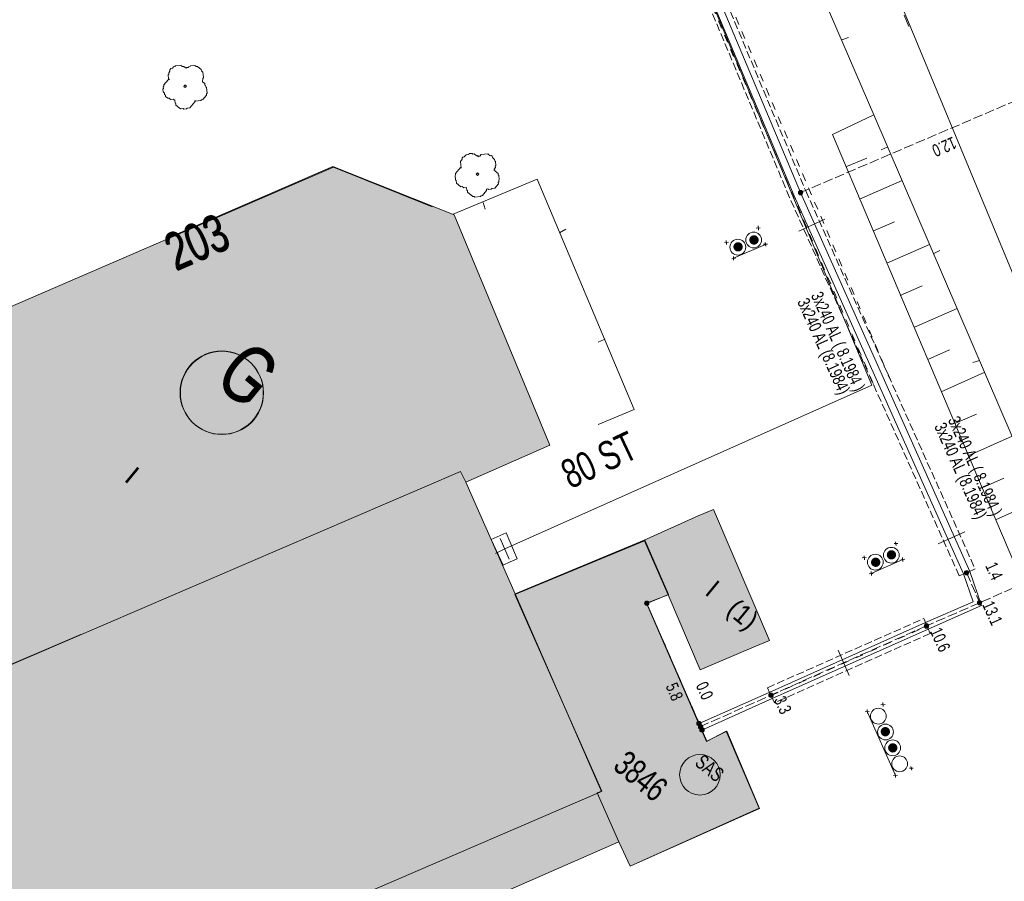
# Model space of a CAD drawing. Header units: metres. Extents: x -740 to 758, y -633 to 854.
# Tile 998 of 1056: x 473 to 515, y 29 to 66. Entities that reach past the tile are written whole.
import ezdxf

# ---------------------------------------------------------------- set-up
doc = ezdxf.new("R2010")
doc.units = ezdxf.units.M
doc.header["$MEASUREMENT"] = 0
for name, pattern in [('333_125', [0.4576, 0.3328, -0.1248]), ('333_333', [0.6656, 0.3328, -0.3328]), ('416_125', [0.5408, 0.416, -0.1248])]:
    doc.linetypes.add(name, pattern=pattern)
for name, color, linetype in [('Gas.LOVION', 7, 'Continuous'), ('Grundkarte.LOVION', 7, 'Continuous'), ('Grundkarte_Text.LOVION', 7, 'Continuous'), ('Strom.LOVION', 7, 'Continuous'), ('StromBemass.LOVION', 7, 'Continuous')]:
    doc.layers.add(name, color=color, linetype=linetype)
doc.styles.add('ERSTELLTER_STIL_1', font='arial.ttf')

msp = doc.modelspace()

# ---------------------------------------------------------------- hatches: boundary and pattern name
at = {"layer": 'Gas.LOVION', "linetype": 'Continuous', "lineweight": 13}
msp.add_hatch(color=7, dxfattribs=at).paths.add_polyline_path([(493.344, 42.983), (493.012, 43.66), (492.688, 43.495), (493.004, 42.832)])
at = {"layer": 'Grundkarte.LOVION', "linetype": 'Continuous', "lineweight": 18}
for points in [[(450.288, 35.75), (449.216, 32.807), (450.768, 29.324), (444.103, 26.455), (450.137, 12.504), (454.391, 14.338), (490.472, 58.24), (486.226, 59.952), (465.609, 51.05), (463.661, 46.19), (465.403, 42.281), (460.469, 40.144)], [(479.068, 56.897), (447.503, 18.492), (450.095, 12.538), (463.909, 18.47), (465.236, 15.171), (468.752, 16.697), (467.366, 19.99), (472.842, 22.329), (474.248, 19.126), (475.379, 19.651), (474.963, 20.585), (498.515, 30.898), (499.002, 29.852), (504.551, 32.345), (503.133, 35.664), (502.289, 35.227), (499.697, 41.181), (500.638, 41.539), (499.61, 43.891), (494.043, 41.574), (491.917, 46.39), (495.544, 47.986), (491.413, 57.897), (486.184, 59.987)], [(500.638, 41.539), (502.018, 38.304), (504.344, 39.3), (504.997, 39.571), (502.583, 45.216), (501.93, 44.946), (499.61, 43.891)]]:
    msp.add_hatch(color=254, dxfattribs=at).paths.add_polyline_path(points)
at = {"layer": 'Strom.LOVION', "linetype": 'Continuous', "lineweight": 18}
for points in [[(504.489, 56.691), (504.504, 56.712), (504.516, 56.734), (504.525, 56.757), (504.532, 56.782), (504.535, 56.807), (504.535, 56.832), (504.531, 56.857), (504.525, 56.881), (504.516, 56.905), (504.503, 56.927), (504.489, 56.947), (504.471, 56.966), (504.452, 56.982), (504.43, 56.995), (504.408, 57.006), (504.384, 57.013), (504.359, 57.018), (504.334, 57.02), (504.309, 57.018), (504.284, 57.013), (504.26, 57.005), (504.237, 56.994), (504.216, 56.981), (504.196, 56.965), (504.179, 56.946), (504.165, 56.926), (504.152, 56.904), (504.143, 56.88), (504.137, 56.856), (504.134, 56.831), (504.134, 56.806), (504.137, 56.781), (504.144, 56.756), (504.153, 56.733), (504.165, 56.711), (504.18, 56.69), (504.197, 56.672), (504.217, 56.656), (504.238, 56.643), (504.261, 56.632), (504.285, 56.624), (504.31, 56.62), (504.335, 56.618), (504.36, 56.62), (504.385, 56.624), (504.409, 56.632), (504.432, 56.643), (504.453, 56.657), (504.472, 56.673)], [(504.386, 56.774), (504.391, 56.781), (504.395, 56.789), (504.399, 56.797), (504.401, 56.806), (504.402, 56.814), (504.402, 56.823), (504.401, 56.832), (504.399, 56.841), (504.395, 56.849), (504.391, 56.856), (504.386, 56.864), (504.38, 56.87), (504.373, 56.876), (504.365, 56.88), (504.357, 56.884), (504.349, 56.887), (504.34, 56.888), (504.332, 56.889), (504.323, 56.888), (504.314, 56.887), (504.306, 56.884), (504.298, 56.88), (504.29, 56.875), (504.284, 56.87), (504.278, 56.863), (504.272, 56.856), (504.268, 56.848), (504.265, 56.84), (504.263, 56.832), (504.262, 56.823), (504.262, 56.814), (504.263, 56.805), (504.265, 56.797), (504.268, 56.788), (504.273, 56.781), (504.278, 56.774), (504.284, 56.767), (504.291, 56.762), (504.298, 56.757), (504.306, 56.753), (504.315, 56.751), (504.323, 56.749), (504.332, 56.748), (504.341, 56.749), (504.35, 56.751), (504.358, 56.753), (504.366, 56.757), (504.373, 56.762), (504.38, 56.768)], [(503.803, 56.394), (503.818, 56.414), (503.83, 56.436), (503.839, 56.46), (503.845, 56.484), (503.848, 56.509), (503.848, 56.534), (503.845, 56.559), (503.838, 56.583), (503.829, 56.606), (503.817, 56.628), (503.802, 56.649), (503.785, 56.667), (503.766, 56.683), (503.744, 56.696), (503.721, 56.707), (503.698, 56.715), (503.673, 56.719), (503.648, 56.721), (503.623, 56.719), (503.598, 56.714), (503.574, 56.706), (503.552, 56.696), (503.53, 56.682), (503.511, 56.666), (503.494, 56.648), (503.479, 56.627), (503.467, 56.605), (503.458, 56.582), (503.452, 56.558), (503.449, 56.533), (503.449, 56.508), (503.452, 56.483), (503.458, 56.458), (503.468, 56.435), (503.48, 56.413), (503.495, 56.393), (503.512, 56.375), (503.531, 56.359), (503.553, 56.345), (503.575, 56.335), (503.599, 56.327), (503.624, 56.322), (503.649, 56.321), (503.674, 56.322), (503.699, 56.327), (503.723, 56.335), (503.745, 56.346), (503.767, 56.359), (503.786, 56.375)], [(503.704, 56.474), (503.709, 56.481), (503.714, 56.489), (503.717, 56.498), (503.719, 56.506), (503.72, 56.515), (503.72, 56.524), (503.719, 56.533), (503.717, 56.542), (503.713, 56.55), (503.709, 56.558), (503.704, 56.566), (503.698, 56.572), (503.691, 56.578), (503.683, 56.583), (503.675, 56.586), (503.666, 56.589), (503.657, 56.591), (503.648, 56.591), (503.639, 56.591), (503.63, 56.589), (503.622, 56.586), (503.614, 56.582), (503.606, 56.578), (503.599, 56.572), (503.593, 56.565), (503.588, 56.558), (503.584, 56.55), (503.58, 56.542), (503.578, 56.533), (503.577, 56.524), (503.577, 56.515), (503.578, 56.506), (503.58, 56.497), (503.584, 56.489), (503.588, 56.481), (503.593, 56.474), (503.6, 56.467), (503.607, 56.461), (503.614, 56.457), (503.622, 56.453), (503.631, 56.45), (503.64, 56.448), (503.649, 56.448), (503.658, 56.448), (503.667, 56.45), (503.675, 56.453), (503.683, 56.457), (503.691, 56.462), (503.698, 56.467)], [(510.41, 43.133), (510.425, 43.153), (510.437, 43.175), (510.446, 43.198), (510.452, 43.223), (510.455, 43.247), (510.455, 43.273), (510.452, 43.297), (510.446, 43.322), (510.437, 43.345), (510.424, 43.367), (510.41, 43.387), (510.392, 43.405), (510.373, 43.421), (510.352, 43.435), (510.329, 43.445), (510.305, 43.453), (510.28, 43.458), (510.255, 43.459), (510.23, 43.457), (510.206, 43.453), (510.182, 43.445), (510.159, 43.434), (510.138, 43.421), (510.119, 43.405), (510.102, 43.386), (510.087, 43.366), (510.075, 43.344), (510.066, 43.32), (510.06, 43.296), (510.057, 43.271), (510.057, 43.246), (510.06, 43.221), (510.066, 43.197), (510.076, 43.174), (510.088, 43.152), (510.103, 43.132), (510.12, 43.113), (510.139, 43.097), (510.16, 43.084), (510.183, 43.073), (510.207, 43.066), (510.232, 43.061), (510.257, 43.06), (510.282, 43.061), (510.306, 43.066), (510.33, 43.074), (510.353, 43.085), (510.374, 43.098), (510.393, 43.114)], [(510.31, 43.212), (510.316, 43.219), (510.32, 43.227), (510.323, 43.235), (510.325, 43.244), (510.327, 43.253), (510.327, 43.262), (510.325, 43.271), (510.323, 43.279), (510.32, 43.287), (510.315, 43.295), (510.31, 43.303), (510.304, 43.309), (510.297, 43.315), (510.29, 43.319), (510.281, 43.323), (510.273, 43.326), (510.264, 43.328), (510.255, 43.328), (510.246, 43.328), (510.237, 43.326), (510.229, 43.323), (510.221, 43.319), (510.213, 43.314), (510.206, 43.309), (510.2, 43.302), (510.195, 43.295), (510.191, 43.287), (510.188, 43.279), (510.185, 43.27), (510.184, 43.261), (510.184, 43.252), (510.185, 43.243), (510.188, 43.235), (510.191, 43.226), (510.195, 43.219), (510.201, 43.211), (510.207, 43.205), (510.214, 43.199), (510.221, 43.194), (510.229, 43.191), (510.238, 43.188), (510.247, 43.186), (510.256, 43.186), (510.265, 43.186), (510.273, 43.188), (510.282, 43.191), (510.29, 43.195), (510.297, 43.199), (510.304, 43.205)], [(509.731, 42.814), (509.746, 42.834), (509.758, 42.856), (509.767, 42.879), (509.773, 42.904), (509.776, 42.929), (509.776, 42.954), (509.773, 42.979), (509.767, 43.003), (509.758, 43.026), (509.745, 43.048), (509.731, 43.069), (509.713, 43.087), (509.694, 43.103), (509.673, 43.116), (509.65, 43.127), (509.626, 43.134), (509.601, 43.139), (509.576, 43.141), (509.551, 43.139), (509.527, 43.134), (509.503, 43.126), (509.48, 43.116), (509.459, 43.102), (509.44, 43.086), (509.422, 43.068), (509.408, 43.047), (509.396, 43.025), (509.386, 43.002), (509.38, 42.978), (509.377, 42.953), (509.377, 42.927), (509.381, 42.903), (509.387, 42.878), (509.396, 42.855), (509.408, 42.833), (509.423, 42.813), (509.44, 42.794), (509.46, 42.779), (509.481, 42.765), (509.504, 42.755), (509.528, 42.747), (509.552, 42.742), (509.577, 42.741), (509.603, 42.742), (509.627, 42.747), (509.651, 42.755), (509.674, 42.766), (509.695, 42.779), (509.714, 42.795)], [(509.629, 42.9), (509.634, 42.907), (509.638, 42.914), (509.641, 42.922), (509.644, 42.931), (509.645, 42.939), (509.645, 42.948), (509.644, 42.956), (509.641, 42.965), (509.638, 42.973), (509.634, 42.98), (509.629, 42.987), (509.623, 42.993), (509.616, 42.999), (509.609, 43.004), (509.601, 43.007), (509.593, 43.01), (509.585, 43.011), (509.576, 43.012), (509.567, 43.011), (509.559, 43.01), (509.551, 43.007), (509.543, 43.003), (509.536, 42.999), (509.529, 42.993), (509.523, 42.987), (509.518, 42.98), (509.514, 42.972), (509.511, 42.964), (509.509, 42.956), (509.508, 42.947), (509.508, 42.939), (509.509, 42.93), (509.511, 42.922), (509.514, 42.914), (509.518, 42.906), (509.523, 42.899), (509.529, 42.893), (509.536, 42.888), (509.543, 42.883), (509.551, 42.879), (509.559, 42.877), (509.568, 42.875), (509.576, 42.875), (509.585, 42.875), (509.593, 42.877), (509.602, 42.88), (509.609, 42.883), (509.617, 42.888), (509.623, 42.893)], [(502.043, 35.935), (502.05, 35.945), (502.056, 35.956), (502.06, 35.967), (502.064, 35.98), (502.065, 35.992), (502.065, 36.005), (502.063, 36.017), (502.06, 36.029), (502.056, 36.041), (502.05, 36.052), (502.042, 36.062), (502.033, 36.071), (502.024, 36.079), (502.013, 36.086), (502.002, 36.091), (501.99, 36.095), (501.977, 36.097), (501.965, 36.098), (501.952, 36.097), (501.94, 36.095), (501.928, 36.091), (501.917, 36.086), (501.906, 36.079), (501.896, 36.071), (501.888, 36.062), (501.88, 36.051), (501.874, 36.04), (501.87, 36.029), (501.867, 36.017), (501.865, 36.004), (501.865, 35.991), (501.867, 35.979), (501.87, 35.967), (501.875, 35.955), (501.881, 35.944), (501.888, 35.934), (501.897, 35.925), (501.907, 35.917), (501.917, 35.91), (501.929, 35.905), (501.941, 35.901), (501.953, 35.899), (501.965, 35.898), (501.978, 35.899), (501.99, 35.901), (502.002, 35.905), (502.014, 35.911), (502.024, 35.917), (502.034, 35.925)], [(502.169, 35.663), (502.176, 35.673), (502.182, 35.683), (502.186, 35.695), (502.189, 35.707), (502.191, 35.719), (502.191, 35.731), (502.189, 35.744), (502.186, 35.755), (502.182, 35.767), (502.176, 35.778), (502.168, 35.788), (502.16, 35.797), (502.15, 35.804), (502.14, 35.811), (502.129, 35.816), (502.117, 35.82), (502.105, 35.822), (502.093, 35.823), (502.08, 35.822), (502.068, 35.82), (502.057, 35.816), (502.046, 35.811), (502.035, 35.804), (502.026, 35.796), (502.017, 35.787), (502.01, 35.777), (502.004, 35.766), (502, 35.755), (501.997, 35.743), (501.995, 35.731), (501.995, 35.718), (501.997, 35.706), (502, 35.694), (502.005, 35.683), (502.011, 35.672), (502.018, 35.662), (502.026, 35.653), (502.036, 35.645), (502.046, 35.639), (502.057, 35.634), (502.069, 35.63), (502.081, 35.628), (502.093, 35.627), (502.106, 35.628), (502.118, 35.63), (502.129, 35.634), (502.141, 35.639), (502.151, 35.646), (502.16, 35.654)], [(510.148, 35.517), (510.162, 35.538), (510.174, 35.56), (510.184, 35.583), (510.19, 35.608), (510.193, 35.632), (510.193, 35.658), (510.19, 35.682), (510.183, 35.707), (510.174, 35.73), (510.162, 35.752), (510.147, 35.772), (510.13, 35.79), (510.11, 35.806), (510.089, 35.82), (510.066, 35.83), (510.042, 35.838), (510.018, 35.843), (509.993, 35.844), (509.968, 35.842), (509.943, 35.838), (509.919, 35.83), (509.897, 35.819), (509.875, 35.806), (509.856, 35.79), (509.839, 35.771), (509.824, 35.751), (509.812, 35.729), (509.803, 35.705), (509.797, 35.681), (509.794, 35.656), (509.794, 35.631), (509.797, 35.606), (509.804, 35.582), (509.813, 35.559), (509.825, 35.537), (509.84, 35.516), (509.857, 35.498), (509.877, 35.482), (509.898, 35.469), (509.92, 35.458), (509.944, 35.451), (509.969, 35.446), (509.994, 35.445), (510.019, 35.446), (510.044, 35.451), (510.068, 35.459), (510.09, 35.47), (510.111, 35.483), (510.131, 35.499)], [(510.046, 35.595), (510.051, 35.602), (510.055, 35.61), (510.059, 35.618), (510.061, 35.627), (510.062, 35.636), (510.062, 35.645), (510.061, 35.653), (510.059, 35.662), (510.055, 35.67), (510.051, 35.678), (510.046, 35.685), (510.04, 35.692), (510.033, 35.697), (510.025, 35.702), (510.017, 35.706), (510.009, 35.708), (510, 35.71), (509.991, 35.711), (509.982, 35.71), (509.974, 35.708), (509.965, 35.706), (509.957, 35.702), (509.95, 35.697), (509.943, 35.691), (509.937, 35.685), (509.932, 35.678), (509.927, 35.67), (509.924, 35.662), (509.922, 35.653), (509.921, 35.644), (509.921, 35.635), (509.922, 35.626), (509.924, 35.618), (509.928, 35.61), (509.932, 35.602), (509.937, 35.595), (509.943, 35.588), (509.95, 35.583), (509.958, 35.578), (509.966, 35.574), (509.974, 35.571), (509.983, 35.57), (509.992, 35.569), (510, 35.57), (510.009, 35.571), (510.018, 35.574), (510.026, 35.578), (510.033, 35.583), (510.04, 35.588)], [(510.468, 34.821), (510.482, 34.841), (510.494, 34.863), (510.504, 34.887), (510.51, 34.911), (510.513, 34.936), (510.513, 34.961), (510.509, 34.986), (510.503, 35.01), (510.494, 35.034), (510.482, 35.056), (510.467, 35.076), (510.45, 35.094), (510.43, 35.11), (510.409, 35.124), (510.386, 35.134), (510.362, 35.142), (510.338, 35.146), (510.312, 35.148), (510.287, 35.146), (510.263, 35.142), (510.239, 35.134), (510.216, 35.123), (510.195, 35.109), (510.176, 35.093), (510.159, 35.075), (510.144, 35.055), (510.132, 35.033), (510.123, 35.009), (510.116, 34.985), (510.113, 34.96), (510.113, 34.935), (510.117, 34.91), (510.123, 34.886), (510.132, 34.862), (510.145, 34.84), (510.159, 34.82), (510.177, 34.802), (510.196, 34.786), (510.217, 34.772), (510.24, 34.762), (510.264, 34.754), (510.289, 34.749), (510.314, 34.748), (510.339, 34.75), (510.363, 34.754), (510.387, 34.762), (510.41, 34.773), (510.431, 34.786), (510.45, 34.803)], [(510.364, 34.907), (510.369, 34.914), (510.374, 34.922), (510.377, 34.93), (510.379, 34.939), (510.38, 34.948), (510.38, 34.957), (510.379, 34.966), (510.377, 34.975), (510.373, 34.983), (510.369, 34.991), (510.364, 34.998), (510.358, 35.005), (510.351, 35.01), (510.343, 35.015), (510.335, 35.019), (510.326, 35.022), (510.317, 35.023), (510.308, 35.024), (510.299, 35.023), (510.291, 35.022), (510.282, 35.019), (510.274, 35.015), (510.266, 35.01), (510.259, 35.004), (510.253, 34.998), (510.248, 34.99), (510.244, 34.983), (510.24, 34.974), (510.238, 34.965), (510.237, 34.956), (510.237, 34.948), (510.238, 34.939), (510.241, 34.93), (510.244, 34.922), (510.248, 34.914), (510.254, 34.906), (510.26, 34.9), (510.267, 34.894), (510.274, 34.889), (510.283, 34.886), (510.291, 34.883), (510.3, 34.881), (510.309, 34.881), (510.318, 34.881), (510.327, 34.883), (510.335, 34.886), (510.343, 34.89), (510.351, 34.894), (510.358, 34.9)]]:
    msp.add_hatch(color=1, dxfattribs=at).paths.add_polyline_path(points)
at = {"layer": 'StromBemass.LOVION', "linetype": 'Continuous', "lineweight": 13}
for points in [[(506.417, 58.791), (506.424, 58.801), (506.43, 58.811), (506.434, 58.822), (506.437, 58.834), (506.439, 58.846), (506.439, 58.858), (506.437, 58.87), (506.434, 58.881), (506.43, 58.893), (506.424, 58.903), (506.417, 58.913), (506.408, 58.921), (506.399, 58.929), (506.389, 58.935), (506.378, 58.941), (506.367, 58.944), (506.355, 58.946), (506.343, 58.947), (506.331, 58.946), (506.319, 58.944), (506.308, 58.94), (506.297, 58.935), (506.287, 58.929), (506.278, 58.921), (506.27, 58.912), (506.263, 58.903), (506.257, 58.892), (506.252, 58.881), (506.249, 58.869), (506.248, 58.857), (506.248, 58.845), (506.25, 58.833), (506.253, 58.822), (506.257, 58.811), (506.263, 58.8), (506.27, 58.791), (506.278, 58.782), (506.287, 58.774), (506.298, 58.768), (506.308, 58.763), (506.32, 58.759), (506.332, 58.757), (506.344, 58.756), (506.356, 58.757), (506.367, 58.759), (506.379, 58.763), (506.39, 58.768), (506.4, 58.775), (506.409, 58.782)], [(513.566, 42.428), (513.573, 42.438), (513.579, 42.448), (513.583, 42.46), (513.586, 42.471), (513.588, 42.483), (513.588, 42.495), (513.586, 42.506), (513.583, 42.518), (513.579, 42.529), (513.573, 42.539), (513.566, 42.549), (513.558, 42.558), (513.548, 42.565), (513.538, 42.571), (513.528, 42.576), (513.516, 42.58), (513.505, 42.582), (513.493, 42.583), (513.481, 42.582), (513.469, 42.58), (513.458, 42.576), (513.447, 42.571), (513.437, 42.565), (513.428, 42.557), (513.42, 42.548), (513.413, 42.539), (513.407, 42.528), (513.403, 42.517), (513.4, 42.506), (513.399, 42.494), (513.399, 42.482), (513.4, 42.47), (513.403, 42.459), (513.408, 42.448), (513.413, 42.438), (513.42, 42.428), (513.429, 42.419), (513.438, 42.412), (513.448, 42.405), (513.459, 42.4), (513.47, 42.397), (513.482, 42.395), (513.493, 42.394), (513.505, 42.395), (513.517, 42.397), (513.528, 42.401), (513.539, 42.406), (513.549, 42.412), (513.558, 42.42)], [(499.787, 41.119), (499.794, 41.128), (499.799, 41.139), (499.804, 41.15), (499.807, 41.161), (499.808, 41.173), (499.808, 41.185), (499.807, 41.196), (499.804, 41.208), (499.799, 41.219), (499.794, 41.229), (499.787, 41.238), (499.778, 41.247), (499.769, 41.254), (499.759, 41.261), (499.749, 41.266), (499.737, 41.269), (499.726, 41.271), (499.714, 41.272), (499.702, 41.271), (499.691, 41.269), (499.68, 41.265), (499.669, 41.26), (499.659, 41.254), (499.65, 41.247), (499.642, 41.238), (499.635, 41.228), (499.629, 41.218), (499.625, 41.207), (499.622, 41.196), (499.621, 41.184), (499.621, 41.172), (499.622, 41.16), (499.625, 41.149), (499.63, 41.138), (499.635, 41.128), (499.642, 41.118), (499.65, 41.11), (499.66, 41.102), (499.669, 41.096), (499.68, 41.091), (499.691, 41.087), (499.703, 41.085), (499.715, 41.084), (499.726, 41.085), (499.738, 41.088), (499.749, 41.091), (499.76, 41.096), (499.77, 41.103), (499.779, 41.11)], [(514.127, 41.136), (514.134, 41.145), (514.139, 41.156), (514.144, 41.167), (514.146, 41.178), (514.148, 41.19), (514.148, 41.202), (514.146, 41.214), (514.143, 41.225), (514.139, 41.236), (514.133, 41.247), (514.126, 41.256), (514.118, 41.265), (514.109, 41.273), (514.099, 41.279), (514.088, 41.284), (514.077, 41.288), (514.065, 41.29), (514.053, 41.29), (514.041, 41.29), (514.03, 41.287), (514.018, 41.284), (514.008, 41.279), (513.998, 41.272), (513.989, 41.265), (513.98, 41.256), (513.974, 41.246), (513.968, 41.236), (513.963, 41.225), (513.961, 41.213), (513.959, 41.201), (513.959, 41.19), (513.961, 41.178), (513.964, 41.166), (513.968, 41.155), (513.974, 41.145), (513.981, 41.135), (513.989, 41.127), (513.998, 41.119), (514.008, 41.113), (514.019, 41.108), (514.03, 41.104), (514.042, 41.102), (514.054, 41.101), (514.066, 41.102), (514.077, 41.104), (514.089, 41.108), (514.099, 41.113), (514.109, 41.12), (514.118, 41.127)], [(511.839, 40.135), (511.846, 40.145), (511.852, 40.155), (511.856, 40.166), (511.859, 40.178), (511.86, 40.189), (511.86, 40.201), (511.859, 40.213), (511.856, 40.224), (511.851, 40.235), (511.846, 40.246), (511.839, 40.255), (511.831, 40.264), (511.821, 40.272), (511.811, 40.278), (511.801, 40.283), (511.789, 40.286), (511.778, 40.289), (511.766, 40.289), (511.754, 40.289), (511.742, 40.286), (511.731, 40.283), (511.72, 40.278), (511.71, 40.271), (511.701, 40.264), (511.693, 40.255), (511.686, 40.245), (511.681, 40.235), (511.676, 40.224), (511.673, 40.212), (511.672, 40.201), (511.672, 40.189), (511.673, 40.177), (511.676, 40.166), (511.681, 40.155), (511.687, 40.144), (511.694, 40.135), (511.702, 40.126), (511.711, 40.118), (511.721, 40.112), (511.732, 40.107), (511.743, 40.103), (511.755, 40.101), (511.766, 40.101), (511.778, 40.101), (511.79, 40.104), (511.801, 40.107), (511.812, 40.112), (511.822, 40.119), (511.831, 40.126)], [(511.839, 40.13), (511.846, 40.139), (511.851, 40.149), (511.855, 40.16), (511.858, 40.172), (511.86, 40.183), (511.86, 40.195), (511.858, 40.206), (511.855, 40.218), (511.851, 40.229), (511.845, 40.239), (511.838, 40.248), (511.83, 40.257), (511.821, 40.264), (511.811, 40.27), (511.801, 40.275), (511.79, 40.279), (511.778, 40.281), (511.767, 40.282), (511.755, 40.281), (511.743, 40.279), (511.732, 40.275), (511.722, 40.27), (511.712, 40.264), (511.703, 40.256), (511.695, 40.248), (511.688, 40.238), (511.683, 40.228), (511.678, 40.217), (511.676, 40.206), (511.674, 40.194), (511.674, 40.183), (511.676, 40.171), (511.679, 40.16), (511.683, 40.149), (511.689, 40.139), (511.695, 40.129), (511.703, 40.121), (511.712, 40.113), (511.722, 40.107), (511.733, 40.102), (511.744, 40.099), (511.756, 40.096), (511.767, 40.096), (511.779, 40.096), (511.79, 40.099), (511.801, 40.102), (511.812, 40.107), (511.822, 40.114), (511.831, 40.121)], [(505.14, 37.152), (505.147, 37.161), (505.153, 37.172), (505.157, 37.183), (505.16, 37.194), (505.162, 37.206), (505.162, 37.218), (505.16, 37.23), (505.157, 37.241), (505.153, 37.252), (505.147, 37.263), (505.14, 37.272), (505.132, 37.281), (505.123, 37.289), (505.113, 37.295), (505.102, 37.3), (505.09, 37.304), (505.079, 37.306), (505.067, 37.307), (505.055, 37.306), (505.043, 37.304), (505.032, 37.3), (505.021, 37.295), (505.011, 37.288), (505.002, 37.281), (504.994, 37.272), (504.987, 37.262), (504.981, 37.252), (504.977, 37.241), (504.974, 37.229), (504.973, 37.217), (504.973, 37.206), (504.974, 37.194), (504.977, 37.182), (504.982, 37.171), (504.987, 37.161), (504.994, 37.151), (505.002, 37.143), (505.012, 37.135), (505.022, 37.129), (505.033, 37.124), (505.044, 37.12), (505.056, 37.118), (505.067, 37.117), (505.079, 37.118), (505.091, 37.12), (505.102, 37.124), (505.113, 37.129), (505.123, 37.135), (505.132, 37.143)], [(505.14, 37.152), (505.147, 37.161), (505.153, 37.172), (505.157, 37.183), (505.16, 37.194), (505.162, 37.206), (505.162, 37.218), (505.16, 37.23), (505.157, 37.241), (505.153, 37.252), (505.147, 37.263), (505.14, 37.272), (505.132, 37.281), (505.123, 37.289), (505.113, 37.295), (505.102, 37.3), (505.09, 37.304), (505.079, 37.306), (505.067, 37.307), (505.055, 37.306), (505.043, 37.304), (505.032, 37.3), (505.021, 37.295), (505.011, 37.288), (505.002, 37.281), (504.994, 37.272), (504.987, 37.262), (504.981, 37.252), (504.977, 37.241), (504.974, 37.229), (504.973, 37.217), (504.973, 37.206), (504.974, 37.194), (504.977, 37.182), (504.982, 37.171), (504.987, 37.161), (504.994, 37.151), (505.002, 37.143), (505.012, 37.135), (505.022, 37.129), (505.033, 37.124), (505.044, 37.12), (505.056, 37.118), (505.067, 37.117), (505.079, 37.118), (505.091, 37.12), (505.102, 37.124), (505.113, 37.129), (505.123, 37.135), (505.132, 37.143)], [(505.14, 37.152), (505.147, 37.161), (505.153, 37.172), (505.157, 37.183), (505.16, 37.194), (505.162, 37.206), (505.162, 37.218), (505.16, 37.23), (505.157, 37.241), (505.153, 37.252), (505.147, 37.263), (505.14, 37.272), (505.132, 37.281), (505.123, 37.289), (505.113, 37.295), (505.102, 37.3), (505.09, 37.304), (505.079, 37.306), (505.067, 37.307), (505.055, 37.306), (505.043, 37.304), (505.032, 37.3), (505.021, 37.295), (505.011, 37.288), (505.002, 37.281), (504.994, 37.272), (504.987, 37.262), (504.981, 37.252), (504.977, 37.241), (504.974, 37.229), (504.973, 37.217), (504.973, 37.206), (504.974, 37.194), (504.977, 37.182), (504.982, 37.171), (504.987, 37.161), (504.994, 37.151), (505.002, 37.143), (505.012, 37.135), (505.022, 37.129), (505.033, 37.124), (505.044, 37.12), (505.056, 37.118), (505.067, 37.117), (505.079, 37.118), (505.091, 37.12), (505.102, 37.124), (505.113, 37.129), (505.123, 37.135), (505.132, 37.143)], [(505.14, 37.152), (505.147, 37.161), (505.153, 37.172), (505.157, 37.183), (505.16, 37.194), (505.162, 37.206), (505.162, 37.218), (505.16, 37.23), (505.157, 37.241), (505.153, 37.252), (505.147, 37.263), (505.14, 37.272), (505.132, 37.281), (505.123, 37.289), (505.113, 37.295), (505.102, 37.3), (505.09, 37.304), (505.079, 37.306), (505.067, 37.307), (505.055, 37.306), (505.043, 37.304), (505.032, 37.3), (505.021, 37.295), (505.011, 37.288), (505.002, 37.281), (504.994, 37.272), (504.987, 37.262), (504.981, 37.252), (504.977, 37.241), (504.974, 37.229), (504.973, 37.217), (504.973, 37.206), (504.974, 37.194), (504.977, 37.182), (504.982, 37.171), (504.987, 37.161), (504.994, 37.151), (505.002, 37.143), (505.012, 37.135), (505.022, 37.129), (505.033, 37.124), (505.044, 37.12), (505.056, 37.118), (505.067, 37.117), (505.079, 37.118), (505.091, 37.12), (505.102, 37.124), (505.113, 37.129), (505.123, 37.135), (505.132, 37.143)], [(502.106, 35.798), (502.113, 35.808), (502.118, 35.818), (502.123, 35.829), (502.126, 35.84), (502.127, 35.852), (502.127, 35.864), (502.125, 35.876), (502.122, 35.887), (502.118, 35.898), (502.112, 35.909), (502.105, 35.918), (502.097, 35.927), (502.088, 35.934), (502.078, 35.941), (502.067, 35.946), (502.056, 35.949), (502.044, 35.952), (502.033, 35.952), (502.021, 35.951), (502.009, 35.949), (501.998, 35.946), (501.987, 35.94), (501.977, 35.934), (501.968, 35.926), (501.96, 35.918), (501.953, 35.908), (501.947, 35.898), (501.943, 35.887), (501.94, 35.875), (501.939, 35.864), (501.939, 35.852), (501.94, 35.84), (501.943, 35.828), (501.948, 35.817), (501.953, 35.807), (501.96, 35.797), (501.968, 35.789), (501.978, 35.781), (501.988, 35.775), (501.998, 35.77), (502.01, 35.766), (502.021, 35.764), (502.033, 35.764), (502.045, 35.764), (502.057, 35.767), (502.068, 35.77), (502.079, 35.775), (502.089, 35.782), (502.098, 35.789)], [(502.106, 35.792), (502.113, 35.802), (502.118, 35.812), (502.123, 35.823), (502.125, 35.835), (502.127, 35.846), (502.127, 35.858), (502.125, 35.87), (502.122, 35.881), (502.118, 35.892), (502.112, 35.903), (502.105, 35.912), (502.097, 35.921), (502.088, 35.928), (502.078, 35.935), (502.067, 35.94), (502.056, 35.943), (502.045, 35.945), (502.033, 35.946), (502.021, 35.945), (502.009, 35.943), (501.998, 35.939), (501.987, 35.934), (501.978, 35.928), (501.968, 35.92), (501.96, 35.912), (501.954, 35.902), (501.948, 35.892), (501.944, 35.881), (501.941, 35.869), (501.939, 35.858), (501.939, 35.846), (501.941, 35.834), (501.944, 35.823), (501.948, 35.812), (501.954, 35.801), (501.961, 35.792), (501.969, 35.783), (501.978, 35.776), (501.988, 35.769), (501.999, 35.764), (502.01, 35.761), (502.022, 35.759), (502.033, 35.758), (502.045, 35.759), (502.057, 35.761), (502.068, 35.765), (502.079, 35.77), (502.089, 35.776), (502.098, 35.784)]]:
    msp.add_hatch(color=7, dxfattribs=at).paths.add_polyline_path(points)

# ---------------------------------------------------------------- linework, layer by layer
at = {"layer": 'Gas.LOVION', "color": 1, "linetype": 'Continuous', "lineweight": 18}
msp.add_lwpolyline([(497.333, 79.121), (500.641, 71.582), (503.154, 65.533), (509.405, 50.568), (493.601, 43.525), (493.192, 43.323)], dxfattribs=at)
at = {"layer": 'Gas.LOVION', "color": 7, "linetype": 'Continuous', "lineweight": 13}
msp.add_lwpolyline([(493.834, 42.957), (494.131, 43.09), (493.652, 44.21), (493.015, 43.926), (493.523, 42.808)], close=True, dxfattribs=at)
msp.add_lwpolyline([(493.793, 43.071), (493.396, 43.963)], dxfattribs=at)
at = {"layer": 'Gas.LOVION', "color": 5, "linetype": 'Continuous', "lineweight": 18}
for centre in [(481.403, 50.242), (481.414, 50.232)]:
    msp.add_circle(centre, 1.792, dxfattribs=at)
at = {"layer": 'Grundkarte.LOVION', "color": 253, "linetype": 'Continuous', "lineweight": 18}
for points in [[(500.515, 82.993), (509.493, 62.207), (531.829, 10.303), (530.352, 9.686), (486.646, -3.986), (450.81, -11.096), (442.511, 12.418)], [(571.689, 26.437), (531.829, 10.303), (509.493, 62.207), (500.515, 82.993)], [(571.689, 26.437), (531.829, 10.303), (520.55, 36.481), (522.276, 37.27), (521.545, 39.002), (522.172, 39.24), (510.844, 66.536), (508.526, 72.102), (513.486, 74.272)], [(511.004, 66.01), (510.809, 66.494)]]:
    msp.add_lwpolyline(points, dxfattribs=at)
at = {"layer": 'Grundkarte.LOVION', "color": 8, "linetype": 'Continuous', "lineweight": 18}
for points in [[(500.515, 82.993), (509.493, 62.207), (531.829, 10.303), (530.352, 9.686), (486.646, -3.986), (450.81, -11.096), (442.511, 12.418)], [(531.829, 10.303), (509.493, 62.207), (500.515, 82.993)], [(583.773, 16.505), (572.098, 11.669), (536.824, -6.026), (533.639, 1.761), (531.24, 7.556), (530.352, 9.686), (531.829, 10.303), (571.689, 26.437), (531.829, 10.303), (509.493, 62.207), (500.515, 82.993)], [(508.4, 65.528), (508.113, 65.441)], [(509.818, 60.702), (510.073, 60.815)], [(454.391, 14.338), (450.137, 12.504), (444.103, 26.455), (450.768, 29.324), (449.216, 32.807), (450.288, 35.75), (460.469, 40.144), (465.403, 42.281), (463.661, 46.19), (465.609, 51.05), (486.226, 59.952), (490.472, 58.24)], [(479.068, 56.897), (486.184, 59.987), (491.413, 57.897), (495.544, 47.986), (491.917, 46.39), (494.043, 41.574), (499.61, 43.891), (500.638, 41.539), (499.697, 41.181), (502.289, 35.227), (503.133, 35.664), (504.551, 32.345), (499.002, 29.852), (498.515, 30.898), (474.963, 20.585), (475.379, 19.651), (474.248, 19.126), (472.842, 22.329), (467.366, 19.99), (468.752, 16.697), (465.236, 15.171), (463.909, 18.47), (450.095, 12.538), (447.503, 18.492)], [(497.616, 48.868), (499.177, 49.524), (494.987, 59.429), (491.381, 57.924)], [(492.748, 58.146), (492.661, 58.433)], [(496.232, 57.275), (495.951, 57.129)], [(512.34, 56.367), (512.059, 56.221)], [(497.623, 52.416), (497.878, 52.53)], [(513.758, 51.54), (514.045, 51.627)]]:
    msp.add_lwpolyline(points, dxfattribs=at)
at = {"layer": 'Grundkarte.LOVION', "color": 9, "linetype": 'Continuous', "lineweight": 18}
for points in [[(480.241, 62.825), (480.247, 62.767), (480.035, 62.51), (479.918, 62.498), (479.892, 62.466), (479.775, 62.455), (479.742, 62.481), (479.625, 62.47), (479.433, 62.628), (479.427, 62.687), (479.395, 62.713), (479.383, 62.83), (479.319, 62.883), (479.202, 62.871), (479.138, 62.924), (479.079, 62.919), (478.983, 62.998), (478.977, 63.056), (478.945, 63.083), (478.939, 63.141), (478.875, 63.194), (478.863, 63.311), (478.89, 63.343), (478.884, 63.402), (478.91, 63.434), (478.905, 63.493), (479.09, 63.718), (479.148, 63.723), (479.116, 63.75), (479.099, 63.925), (479.125, 63.958), (479.119, 64.016), (479.172, 64.08), (479.167, 64.139), (479.219, 64.203), (479.278, 64.209), (479.331, 64.273), (479.389, 64.279), (479.416, 64.311), (479.65, 64.334), (479.714, 64.281), (479.773, 64.287), (479.869, 64.208), (479.896, 64.24), (479.954, 64.245), (479.981, 64.278), (480.039, 64.283), (480.066, 64.315), (480.241, 64.333), (480.305, 64.28), (480.364, 64.286), (480.525, 64.153), (480.53, 64.095), (480.595, 64.042), (480.618, 63.808), (480.591, 63.776), (480.597, 63.717), (480.571, 63.685), (480.576, 63.626), (480.673, 63.547), (480.678, 63.489), (480.711, 63.462), (480.716, 63.404), (480.748, 63.377), (480.771, 63.143), (480.745, 63.111), (480.751, 63.052), (480.592, 62.86), (480.534, 62.854), (480.507, 62.822), (480.273, 62.799)], [(479.859, 63.409), (479.832, 63.376), (479.768, 63.429), (479.794, 63.461), (479.821, 63.494), (479.885, 63.441)], [(492.811, 59.009), (492.817, 58.951), (492.632, 58.726), (492.574, 58.72), (492.547, 58.688), (492.313, 58.665), (492.281, 58.691), (492.222, 58.686), (491.997, 58.871), (491.992, 58.929), (491.96, 58.956), (491.948, 59.073), (491.831, 59.061), (491.767, 59.114), (491.708, 59.108), (491.515, 59.267), (491.504, 59.384), (491.472, 59.41), (491.455, 59.586), (491.481, 59.618), (491.475, 59.677), (491.687, 59.934), (491.719, 59.907), (491.69, 60.2), (491.769, 60.297), (491.764, 60.355), (491.79, 60.387), (491.849, 60.393), (491.928, 60.489), (492.045, 60.501), (492.071, 60.533), (492.188, 60.544), (492.221, 60.518), (492.279, 60.524), (492.376, 60.444), (492.434, 60.45), (492.44, 60.392), (492.466, 60.424), (492.525, 60.43), (492.578, 60.494), (492.87, 60.522), (492.967, 60.443), (493.025, 60.449), (493.057, 60.423), (493.063, 60.364), (493.16, 60.285), (493.165, 60.226), (493.197, 60.2), (493.215, 60.024), (493.188, 59.992), (493.194, 59.933), (493.141, 59.869), (493.147, 59.811), (493.173, 59.843), (493.179, 59.784), (493.308, 59.678), (493.313, 59.62), (493.345, 59.594), (493.363, 59.418), (493.336, 59.386), (493.342, 59.327), (493.315, 59.295), (493.321, 59.236), (493.163, 59.044), (493.046, 59.032), (493.019, 59), (492.902, 58.989), (492.87, 59.015)], [(492.456, 59.625), (492.429, 59.593), (492.365, 59.645), (492.391, 59.678), (492.418, 59.71), (492.482, 59.657)]]:
    msp.add_lwpolyline(points, close=True, dxfattribs=at)
at = {"layer": 'Grundkarte.LOVION', "color": 7, "linetype": 'Continuous', "lineweight": 13}
for points in [[(529.066, 11.659), (521.209, 29.747), (517.312, 38.765), (514.092, 46.312), (507.715, 61.353), (509.493, 62.207), (531.829, 10.303), (530.352, 9.686)], [(508.294, 59.962), (509.202, 60.346)], [(508.874, 58.57), (510.716, 59.371)], [(509.479, 57.21), (510.388, 57.595)], [(510.059, 55.819), (511.902, 56.62)], [(510.638, 54.427), (511.573, 54.844)], [(511.244, 53.068), (513.087, 53.869)], [(511.823, 51.676), (512.758, 52.093)], [(512.403, 50.285), (514.272, 51.118)], [(513.009, 48.925), (513.917, 49.31)], [(513.588, 47.534), (515.457, 48.367)], [(514.167, 46.142), (515.102, 46.559)], [(514.773, 44.783), (516.643, 45.616)]]:
    msp.add_lwpolyline(points, dxfattribs=at)
at = {"layer": 'Grundkarte.LOVION', "color": 251, "linetype": 'Continuous', "lineweight": 13}
for points in [[(475.337, 39.824), (450.768, 29.324), (449.216, 32.807), (450.288, 35.75), (460.469, 40.144), (465.403, 42.281), (463.661, 46.19), (465.609, 51.05), (486.226, 59.952), (490.472, 58.24)], [(479.068, 56.897), (486.184, 59.987), (491.413, 57.897), (495.544, 47.986), (491.917, 46.39), (491.696, 46.841), (459.416, 32.986)]]:
    msp.add_lwpolyline(points, dxfattribs=at)
at = {"layer": 'Grundkarte.LOVION', "color": 8, "linetype": 'Continuous', "lineweight": 18}
msp.add_lwpolyline([(500.638, 41.539), (499.61, 43.891), (501.93, 44.946), (502.583, 45.216), (504.997, 39.571), (504.344, 39.3), (502.018, 38.304)], close=True, dxfattribs=at)
at = {"layer": 'Grundkarte.LOVION', "color": 251, "linetype": 'Continuous', "lineweight": 13}
msp.add_lwpolyline([(494.043, 41.574), (499.61, 43.891), (500.638, 41.539), (499.697, 41.181), (502.289, 35.227), (503.133, 35.664), (504.551, 32.345), (499.002, 29.852), (498.515, 30.898), (474.963, 20.585), (475.379, 19.651), (474.248, 19.126), (472.842, 22.329), (497.771, 33.071)], close=True, dxfattribs=at)
at = {"layer": 'Strom.LOVION', "color": 9, "linetype": '333_333', "lineweight": 18}
for points in [[(510.21, 50.794), (497.861, 79.764)], [(497.319, 79.105), (509.53, 50.492)], [(505.067, 37.198), (511.779, 40.189)]]:
    msp.add_lwpolyline(points, dxfattribs=at)
at = {"layer": 'Strom.LOVION', "color": 7, "linetype": '333_125', "lineweight": 13}
msp.add_lwpolyline([(497.821, 79.715), (506.562, 58.935), (513.858, 42.654), (513.179, 42.351), (505.866, 58.645), (497.293, 79.073)], dxfattribs=at)
at = {"layer": 'Strom.LOVION', "color": 1, "linetype": 'Continuous', "lineweight": 18}
for points in [[(497.65, 79.506), (506.334, 58.854), (513.633, 42.543), (514.13, 41.084), (505.124, 37.071), (502.094, 35.711)], [(501.978, 35.995), (504.994, 37.339), (511.719, 40.346), (513.775, 41.242), (513.362, 42.443), (506.066, 58.724), (497.438, 79.249)]]:
    msp.add_lwpolyline(points, dxfattribs=at)
at = {"layer": 'Strom.LOVION', "color": 7, "linetype": 'Continuous', "lineweight": 13}
for points in [[(507.391, 57.716), (506.26, 57.191)], [(503.447, 56.03), (504.823, 56.622)], [(513.421, 44.251), (512.274, 43.74)], [(509.385, 42.453), (510.745, 43.059)], [(507.964, 39.151), (508.441, 38.06)], [(509.213, 36.51), (510.427, 33.762)]]:
    msp.add_lwpolyline(points, dxfattribs=at)
at = {"layer": 'Strom.LOVION', "color": 250, "linetype": 'Continuous', "lineweight": 18}
for points in [[(504.429, 57.323), (504.605, 57.34)], [(504.508, 57.419), (504.526, 57.243)], [(503.057, 56.701), (503.232, 56.718)], [(503.136, 56.797), (503.153, 56.621)], [(504.748, 56.63), (504.911, 56.631)], [(504.814, 56.71), (504.845, 56.55)], [(503.376, 56.008), (503.535, 56.038)], [(503.455, 56.104), (503.456, 55.942)], [(510.367, 43.746), (510.53, 43.747)], [(510.433, 43.826), (510.464, 43.667)], [(508.995, 43.124), (509.17, 43.141)], [(509.074, 43.22), (509.091, 43.045)], [(510.657, 43.05), (510.833, 43.067)], [(510.736, 43.147), (510.753, 42.971)], [(509.298, 42.444), (509.473, 42.461)], [(509.377, 42.541), (509.394, 42.365)], [(509.125, 36.501), (509.301, 36.519)], [(509.204, 36.598), (509.221, 36.422)], [(509.805, 36.804), (509.98, 36.822)], [(509.884, 36.901), (509.901, 36.725)], [(511.032, 34.072), (511.195, 34.073)], [(511.098, 34.153), (511.129, 33.993)], [(510.339, 33.753), (510.515, 33.77)], [(510.419, 33.85), (510.436, 33.674)]]:
    msp.add_lwpolyline(points, dxfattribs=at)
at = {"layer": 'Strom.LOVION', "color": 7, "linetype": 'Continuous', "lineweight": 13}
msp.add_lwpolyline([(500.651, 41.555), (499.713, 41.167), (502.302, 35.243), (503.162, 35.667), (504.567, 32.332), (499.002, 29.852), (498.515, 30.898), (497.585, 33.009), (497.784, 33.087), (494.03, 41.557), (499.612, 43.862), (499.639, 43.894)], close=True, dxfattribs=at)
at = {"layer": 'Strom.LOVION', "color": 7, "linetype": '333_125', "lineweight": 13}
msp.add_lwpolyline([(511.644, 40.516), (511.928, 39.879), (505.215, 36.888), (504.915, 37.538)], close=True, dxfattribs=at)
at = {"layer": 'Strom.LOVION', "color": 7, "linetype": 'Continuous', "lineweight": 13}
for centre, radius in [((503.638, 56.506), 0.341), ((504.322, 56.815), 0.34), ((509.562, 42.943), 0.341), ((510.25, 43.243), 0.339), ((509.693, 36.312), 0.34), ((501.965, 35.998), 0.1), ((502.093, 35.725), 0.098), ((509.998, 35.632), 0.341), ((510.31, 34.951), 0.34), ((510.609, 34.264), 0.341)]:
    msp.add_circle(centre, radius, dxfattribs=at)
at = {"layer": 'Strom.LOVION', "color": 1, "linetype": 'Continuous', "lineweight": 18}
msp.add_circle((502.005, 33.791), 0.875, dxfattribs=at)
at = {"layer": 'StromBemass.LOVION', "color": 7, "linetype": '416_125', "lineweight": 13}
for points in [[(506.334, 58.854), (517.37, 63.568), (524.893, 46.023), (514.06, 41.196), (511.763, 40.203), (502.034, 35.867), (499.713, 41.167)], [(513.489, 42.499), (514.06, 41.196)]]:
    msp.add_lwpolyline(points, dxfattribs=at)
at = {"layer": 'StromBemass.LOVION', "color": 7, "linetype": 'Continuous', "lineweight": 13}
for centre, radius in [((506.343, 58.852), 0.0955), ((513.493, 42.488), 0.0946), ((499.714, 41.178), 0.0938), ((514.054, 41.196), 0.0946), ((511.766, 40.195), 0.0944), ((511.767, 40.189), 0.093), ((505.067, 37.212), 0.0948), ((505.067, 37.212), 0.0948), ((505.067, 37.212), 0.0948), ((505.067, 37.212), 0.0948), ((502.033, 35.858), 0.0944), ((502.033, 35.852), 0.094)]:
    msp.add_circle(centre, radius, dxfattribs=at)

# ---------------------------------------------------------------- texts
at = {"layer": 'Gas.LOVION', "color": 5, "linetype": 'Continuous', "lineweight": 18, "attachment_point": 7, "style": 'ERSTELLTER_STIL_1'}
for s, insert, char_height, rotation in [('{\\A1;\\W0.71562x;G}', (480.977, 50.665), 2.48983, 320.5838), ('{\\A1;\\W0.71561x;G}', (481.003, 50.644), 2.48984, 320.584)]:
    msp.add_mtext(s, dxfattribs=dict(at, insert=insert, char_height=char_height, rotation=rotation))
at = {"layer": 'Gas.LOVION', "color": 1, "linetype": 'Continuous', "lineweight": 18, "insert": (496.43, 46.063), "char_height": 1.2449, "attachment_point": 7, "rotation": 25.2404, "style": 'ERSTELLTER_STIL_1'}
msp.add_mtext('{\\A1;\\W0.71562x;80 ST}', dxfattribs=at)
at = {"layer": 'Grundkarte_Text.LOVION', "color": 8, "linetype": 'Continuous', "lineweight": 18, "char_height": 1.60082, "attachment_point": 7, "rotation": 23.3777, "style": 'ERSTELLTER_STIL_1'}
for insert in [(479.413, 55.465), (479.455, 55.431)]:
    msp.add_mtext('{\\A1;\\W0.71559x;203}', dxfattribs=dict(at, insert=insert))
at = {"layer": 'Grundkarte_Text.LOVION', "color": 7, "linetype": 'Continuous', "lineweight": 13, "char_height": 0.83073, "attachment_point": 7, "rotation": 320.5841, "style": 'ERSTELLTER_STIL_1'}
for s, insert in [('{\\A1;\\W0.89459x;I}', (477.165, 46.466)), ('{\\A1;\\W0.89459x;I}', (477.175, 46.458)), ('{\\A1;\\W0.89441x;I}', (502.174, 41.581)), ('{\\A1;\\W0.89450x;(1)}', (502.944, 40.591))]:
    msp.add_mtext(s, dxfattribs=dict(at, insert=insert))
at = {"layer": 'Strom.LOVION', "color": 1, "linetype": 'Continuous', "lineweight": 18, "attachment_point": 7, "style": 'ERSTELLTER_STIL_1'}
for s, insert, char_height, rotation in [('{\\A1;\\W0.70081x;3x240 AL ( 8.1984 ) }', (506.629, 54.366), 0.53352, 294.2456), ('{\\A1;\\W0.72373x;3x240 AL (8.1984)}', (506.038, 54.094), 0.53352, 294.2456), ('{\\A1;\\W0.72372x;3x240 AL (8.1984)}', (511.941, 48.731), 0.53353, 294.2469), ('{\\A1;\\W0.70074x;3x240 AL ( 8.1984 ) }', (512.533, 49.003), 0.53357, 294.2432), ('{\\A1;\\W0.71559x;SAS}', (501.74, 34.227), 0.62251, 320.5833)]:
    msp.add_mtext(s, dxfattribs=dict(at, insert=insert, char_height=char_height, rotation=rotation))
at = {"layer": 'Strom.LOVION', "color": 7, "linetype": 'Continuous', "lineweight": 13, "insert": (498.199, 34.068), "char_height": 1.0671, "attachment_point": 7, "rotation": 320.5841, "style": 'ERSTELLTER_STIL_1'}
msp.add_mtext('{\\A1;\\W0.71557x;3846}', dxfattribs=at)
at = {"layer": 'StromBemass.LOVION', "color": 7, "linetype": 'Continuous', "lineweight": 13, "attachment_point": 7, "style": 'ERSTELLTER_STIL_1'}
for s, insert, char_height, rotation in [('{\\A1;\\W0.71563x;12.0}', (512.901, 61.286), 0.53354, 203.2494), ('{\\A1;\\W0.71554x;1.4}', (514.286, 42.79), 0.53357, 294.2445), ('{\\A1;\\W0.71556x;13.1}', (514.146, 41.115), 0.53357, 294.2432), ('{\\A1;\\W0.71557x;10.6}', (511.897, 39.97), 0.53357, 294.2432), ('{\\A1;\\W0.71558x;5.8}', (500.512, 37.601), 0.53355, 293.2443), ('{\\A1;\\W0.71556x;0.0}', (501.807, 37.636), 0.53357, 294.2432), ('{\\A1;\\W0.71557x;3.3}', (505.177, 37.02), 0.53357, 294.2445)]:
    msp.add_mtext(s, dxfattribs=dict(at, insert=insert, char_height=char_height, rotation=rotation))

doc.saveas('drawing.dxf')
